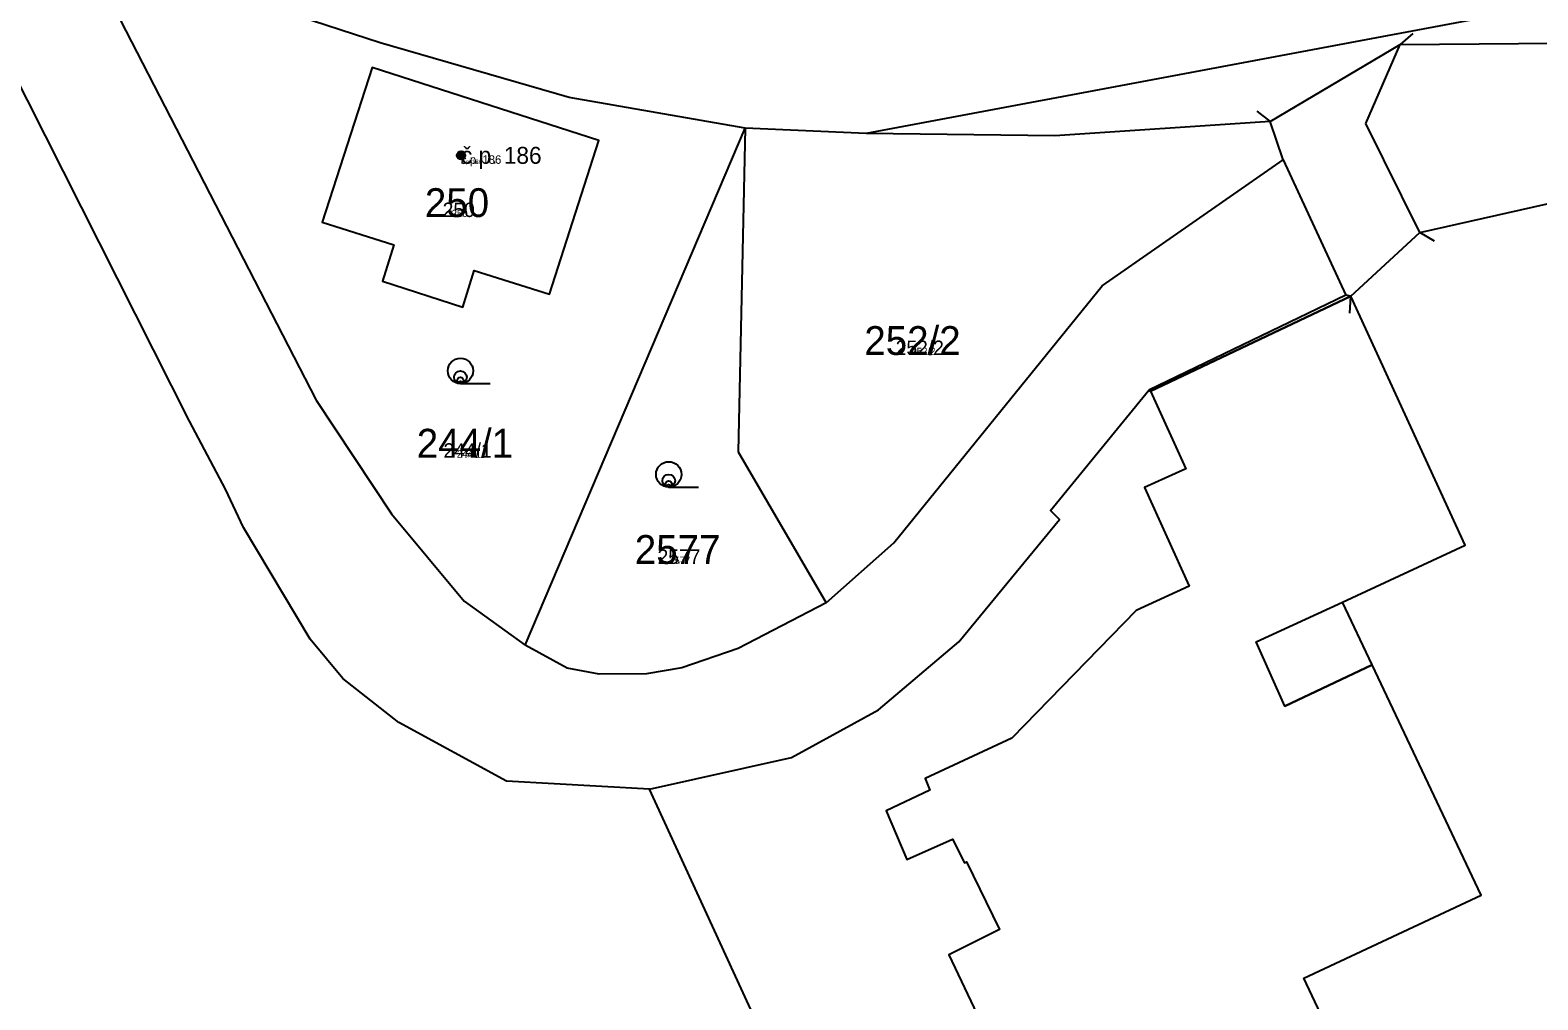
# Model space of a CAD drawing. Extents: x -744652 to -739090, y -980828 to -975855.
# Drawn here: x -741935.2 to -741846.2, y -978898.7 to -978841.5 of the extents above; entities that cross this region are included whole.
import ezdxf

# ---------------------------------------------------------------- set-up
doc = ezdxf.new("R2010")
doc.units = 0
for name, color, linetype in [('KAT_02_hranice parcel', 7, 'Continuous'), ('KAT_03_1000_st čísla parcelní', 7, 'Continuous'), ('KAT_03_1000_čísla parcelní', 7, 'Continuous'), ('KAT_03_1000_čísla popisná', 7, 'Continuous'), ('KAT_03_100_st čísla parcelní', 7, 'Continuous'), ('KAT_03_100_čísla parcelní', 7, 'Continuous'), ('KAT_03_100_čísla popisná', 7, 'Continuous'), ('KAT_03_250_st čísla parcelní', 7, 'Continuous'), ('KAT_03_250_čísla parcelní', 7, 'Continuous'), ('KAT_03_250_čísla popisná', 7, 'Continuous'), ('KAT_03_500_st čísla parcelní', 7, 'Continuous'), ('KAT_03_500_čísla parcelní', 7, 'Continuous'), ('KAT_03_500_čísla popisná', 7, 'Continuous'), ('KAT_04_vnitřní kresba', 7, 'Continuous'), ('KAT_05_1000_značky kultur', 7, 'Continuous'), ('KAT_05_100_značky kultur', 7, 'Continuous'), ('KAT_05_250_značky kultur', 7, 'Continuous'), ('KAT_05_500_značky kultur', 7, 'Continuous'), ('KAT_07_1000_značky budov', 7, 'Continuous'), ('KAT_07_100_značky budov', 7, 'Continuous'), ('KAT_07_500_značky budov', 7, 'Continuous'), ('KAT_14_plocha_budovy', 7, 'Continuous')]:
    doc.layers.add(name, color=color, linetype=linetype)

msp = doc.modelspace()

# ---------------------------------------------------------------- linework, layer by layer
at = {"layer": 'KAT_02_hranice parcel'}
for p, q in [((-741831.56, -978837.44), (-741885.83, -978847.62)), ((-741905.97, -978877.82), (-741892.98, -978847.31)), ((-741885.83, -978847.62), (-741892.98, -978847.31)), ((-741887.99, -978909.4), (-741898.61, -978886.32))]:
    msp.add_line(p, q, dxfattribs=at)
for points in [[(-741898.61, -978886.32), (-741907.07, -978885.84), (-741913.43, -978882.39), (-741916.72, -978879.79), (-741918.66, -978877.46), (-741922.59, -978870.88), (-741923.66, -978868.62), (-741925.79, -978864.59), (-741936.41, -978843.54), (-741939.32, -978840.99), (-741943.04, -978839.41), (-741954, -978835.3)], [(-741892.98, -978847.31), (-741903.37, -978845.49), (-741914.52, -978842.26), (-741931.23, -978836.82)], [(-741931.54, -978837.69), (-741918.3, -978863.36), (-741913.85, -978870.06), (-741909.57, -978875.22), (-741905.97, -978877.82)], [(-741861.97, -978846.91), (-741854.3, -978842.37), (-741798.32, -978841.89)], [(-741908.97, -978855.7), (-741904.53, -978857.11), (-741901.62, -978848.03), (-741914.99, -978843.72), (-741917.95, -978852.85), (-741913.72, -978854.19), (-741914.39, -978856.34), (-741909.65, -978857.86), (-741908.97, -978855.7)], [(-741857.21, -978857.22), (-741853.12, -978853.46), (-741834.5, -978849.28), (-741797.75, -978845.17)], [(-741888.18, -978875.31), (-741884.19, -978871.78), (-741871.88, -978856.61), (-741861.19, -978849.18), (-741861.97, -978846.91)], [(-741861.97, -978846.91), (-741874.69, -978847.76), (-741885.83, -978847.62)], [(-741892.98, -978847.31), (-741893.38, -978866.4), (-741888.18, -978875.31)], [(-741857.21, -978857.22), (-741857.5, -978857.16), (-741869.14, -978862.76)], [(-741851.26, -978915.95), (-741859.97, -978897.47), (-741849.51, -978892.58), (-741855.94, -978878.97), (-741857.69, -978875.27), (-741850.46, -978871.92), (-741857.21, -978857.22)], [(-741898.61, -978886.32), (-741890.23, -978884.44), (-741885.09, -978881.63), (-741880.36, -978877.63), (-741874.41, -978870.41), (-741874.94, -978869.86), (-741869.14, -978862.76)], [(-741869.14, -978862.76), (-741869.04, -978862.83), (-741866.95, -978867.41), (-741869.39, -978868.51), (-741866.75, -978874.33), (-741869.88, -978875.78), (-741877.23, -978883.3), (-741882.35, -978885.68), (-741882.07, -978886.38), (-741884.65, -978887.6), (-741883.42, -978890.46), (-741880.73, -978889.27), (-741880.02, -978890.66), (-741879.9, -978890.6), (-741877.95, -978894.6), (-741880.95, -978896.1), (-741874.85, -978908.94)], [(-741888.18, -978875.31), (-741893.39, -978878.02), (-741896.71, -978879.15), (-741898.79, -978879.5), (-741901.6, -978879.53), (-741903.48, -978879.18), (-741905.97, -978877.82)]]:
    msp.add_lwpolyline(points, dxfattribs=at)
at = {"layer": 'KAT_03_1000_čísla popisná'}
msp.add_circle((-741909.75, -978848.91), 0.25, dxfattribs=at)
msp.add_circle((-741909.75, -978848.91), 0.25, dxfattribs=at)
at = {"layer": 'KAT_03_100_čísla popisná'}
msp.add_circle((-741909.75, -978848.91), 0.025, dxfattribs=at)
msp.add_circle((-741909.75, -978848.91), 0.025, dxfattribs=at)
at = {"layer": 'KAT_03_250_čísla popisná'}
msp.add_circle((-741909.75, -978848.91), 0.0625, dxfattribs=at)
msp.add_circle((-741909.75, -978848.91), 0.0625, dxfattribs=at)
at = {"layer": 'KAT_03_500_čísla popisná'}
msp.add_circle((-741909.75, -978848.91), 0.125, dxfattribs=at)
msp.add_circle((-741909.75, -978848.91), 0.125, dxfattribs=at)
at = {"layer": 'KAT_04_vnitřní kresba'}
for p, q in [((-741853.545, -978841.714), (-741854.299, -978842.37)), ((-741856.32, -978847.03), (-741854.3, -978842.37)), ((-741862.758, -978846.294), (-741861.97, -978846.909)), ((-741853.12, -978853.46), (-741856.32, -978847.03)), ((-741861.19, -978849.18), (-741857.5, -978857.16)), ((-741852.263, -978853.976), (-741853.12, -978853.461)), ((-741869.04, -978862.83), (-741857.21, -978857.22)), ((-741857.263, -978858.219), (-741857.211, -978857.221)), ((-741862.79, -978877.63), (-741857.69, -978875.27)), ((-741861.1, -978881.41), (-741862.79, -978877.63)), ((-741861.1, -978881.41), (-741855.94, -978878.97))]:
    msp.add_line(p, q, dxfattribs=at)
at = {"layer": 'KAT_05_1000_značky kultur'}
for p, q in [((-741909.783, -978862.38), (-741908.033, -978862.38)), ((-741897.483, -978868.49), (-741895.733, -978868.49))]:
    msp.add_line(p, q, dxfattribs=at)
for centre in [(-741909.783, -978861.63), (-741897.483, -978867.74)]:
    msp.add_circle(centre, 0.75, dxfattribs=at)
at = {"layer": 'KAT_05_100_značky kultur'}
for p, q in [((-741909.789, -978862.38), (-741909.614, -978862.38)), ((-741897.489, -978868.49), (-741897.314, -978868.49))]:
    msp.add_line(p, q, dxfattribs=at)
for centre in [(-741909.789, -978862.305), (-741897.489, -978868.415)]:
    msp.add_circle(centre, 0.075, dxfattribs=at)
at = {"layer": 'KAT_05_250_značky kultur'}
for p, q in [((-741909.788, -978862.38), (-741909.351, -978862.38)), ((-741897.488, -978868.49), (-741897.051, -978868.49))]:
    msp.add_line(p, q, dxfattribs=at)
for centre in [(-741909.788, -978862.192), (-741897.488, -978868.302)]:
    msp.add_circle(centre, 0.187, dxfattribs=at)
at = {"layer": 'KAT_05_500_značky kultur'}
for p, q in [((-741909.787, -978862.38), (-741908.912, -978862.38)), ((-741897.486, -978868.49), (-741896.611, -978868.49))]:
    msp.add_line(p, q, dxfattribs=at)
for centre in [(-741909.786, -978862.005), (-741897.486, -978868.115)]:
    msp.add_circle(centre, 0.375, dxfattribs=at)
at = {"layer": 'KAT_07_1000_značky budov'}
msp.add_circle((-741909.757, -978848.909), 0.175, dxfattribs=at)
at = {"layer": 'KAT_07_100_značky budov'}
msp.add_circle((-741909.751, -978848.91), 0.0175, dxfattribs=at)
at = {"layer": 'KAT_07_500_značky budov'}
for centre, radius in [((-741909.753, -978848.91), 0.0875), ((-741909.752, -978848.91), 0.0438)]:
    msp.add_circle(centre, radius, dxfattribs=at)
at = {"layer": 'KAT_14_plocha_budovy'}
msp.add_lwpolyline([(-741917.95, -978852.85), (-741913.72, -978854.19), (-741914.39, -978856.34), (-741909.65, -978857.86), (-741908.97, -978855.7), (-741904.53, -978857.11), (-741901.62, -978848.03), (-741914.99, -978843.72)], close=True, dxfattribs=at)
msp.add_lwpolyline([(-741851.26, -978915.95), (-741859.97, -978897.47), (-741849.51, -978892.58), (-741855.94, -978878.97), (-741861.1, -978881.41), (-741862.79, -978877.63), (-741857.69, -978875.27), (-741850.46, -978871.92), (-741857.21, -978857.22), (-741869.04, -978862.83), (-741866.95, -978867.41), (-741869.39, -978868.51), (-741866.75, -978874.33), (-741869.88, -978875.78), (-741877.23, -978883.3), (-741882.35, -978885.68), (-741882.07, -978886.38), (-741884.65, -978887.6), (-741883.42, -978890.46), (-741880.73, -978889.27), (-741880.02, -978890.66), (-741879.9, -978890.6), (-741877.95, -978894.6), (-741880.95, -978896.1), (-741874.85, -978908.94)], dxfattribs=at)

# ---------------------------------------------------------------- texts
at = {"layer": 'KAT_03_1000_st čísla parcelní'}
msp.add_text('250', height=1.7, dxfattribs=at).set_placement((-741911.884, -978852.55))
at = {"layer": 'KAT_03_1000_čísla parcelní'}
for s, p in [('252/2', (-741885.933, -978860.69)), ('244/1', (-741912.363, -978866.75)), ('2577', (-741899.487, -978873.02))]:
    msp.add_text(s, height=1.7, dxfattribs=at).set_placement(p)
at = {"layer": 'KAT_03_1000_čísla popisná'}
for s, height, p in [('č.p. 186', 1, (-741909.75, -978849.41)), ('250', 0.017, (-741909.804, -978852.55))]:
    msp.add_text(s, height=height, dxfattribs=at).set_placement(p)
at = {"layer": 'KAT_03_100_st čísla parcelní'}
msp.add_text('250', height=0.17, dxfattribs=at).set_placement((-741909.993, -978852.55))
at = {"layer": 'KAT_03_100_čísla parcelní'}
for s, p in [('252/2', (-741882.602, -978860.69)), ('244/1', (-741909.52, -978866.75)), ('2577', (-741897.072, -978873.02))]:
    msp.add_text(s, height=0.17, dxfattribs=at).set_placement(p)
at = {"layer": 'KAT_03_100_čísla popisná'}
for s, height, p in [('č.p. 186', 0.1, (-741909.75, -978849.41)), ('250', 0.0017, (-741909.785, -978852.55))]:
    msp.add_text(s, height=height, dxfattribs=at).set_placement(p)
at = {"layer": 'KAT_03_250_st čísla parcelní'}
msp.add_text('250', height=0.425, dxfattribs=at).set_placement((-741910.308, -978852.55))
at = {"layer": 'KAT_03_250_čísla parcelní'}
for s, p in [('252/2', (-741883.157, -978860.69)), ('244/1', (-741909.994, -978866.75)), ('2577', (-741897.474, -978873.02))]:
    msp.add_text(s, height=0.425, dxfattribs=at).set_placement(p)
at = {"layer": 'KAT_03_250_čísla popisná'}
for s, height, p in [('č.p. 186', 0.25, (-741909.75, -978849.41)), ('250', 0.00425, (-741909.788, -978852.55))]:
    msp.add_text(s, height=height, dxfattribs=at).set_placement(p)
at = {"layer": 'KAT_03_500_st čísla parcelní'}
msp.add_text('250', height=0.85, dxfattribs=at).set_placement((-741910.833, -978852.55))
at = {"layer": 'KAT_03_500_čísla parcelní'}
for s, p in [('252/2', (-741884.082, -978860.69)), ('244/1', (-741910.784, -978866.75)), ('2577', (-741898.145, -978873.02))]:
    msp.add_text(s, height=0.85, dxfattribs=at).set_placement(p)
at = {"layer": 'KAT_03_500_čísla popisná'}
for s, height, p in [('č.p. 186', 0.5, (-741909.75, -978849.41)), ('250', 0.0085, (-741909.793, -978852.55))]:
    msp.add_text(s, height=height, dxfattribs=at).set_placement(p)

doc.saveas('drawing.dxf')
